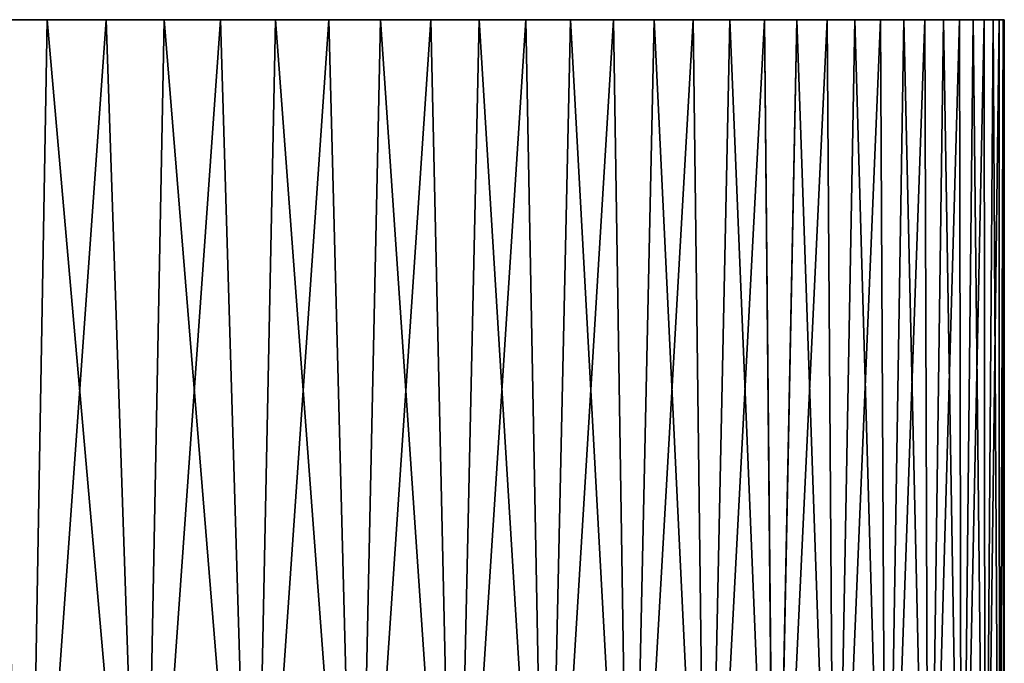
# Model space of a CAD drawing. Header units: metres. Extents: x -105 to 105, y -68 to 103.
# Tile 416 of 416: x 89 to 105, y 93 to 103. Entities that reach past the tile are written whole.
import ezdxf

# ---------------------------------------------------------------- set-up
doc = ezdxf.new("R2010")
doc.units = ezdxf.units.M
doc.layers.add('solid_FIT-BATH-150_SW0001_01', color=7, linetype='CONTINUOUS')

msp = doc.modelspace()

# ---------------------------------------------------------------- linework, layer by layer
at = {"layer": 'solid_FIT-BATH-150_SW0001_01'}
for points in [[(87.462402, 85.585892, 26.585482), (89.377419, 85.585892, 25.6269), (87.733665, 103.085892, 26.459911)], [(89.377739, 85.585892, -27.03372), (87.462738, 85.585892, -27.992327), (88.717804, 103.085892, -27.38343)], [(89.377419, 85.585892, 25.6269), (88.717842, 103.085892, 25.976414), (87.733665, 103.085892, 26.459911)], [(89.682449, 103.085892, 25.458031), (89.682411, 103.085892, -26.865049), (88.717804, 103.085892, -27.38343)], [(89.377739, 85.585892, -27.03372), (88.717804, 103.085892, -27.38343), (89.682411, 103.085892, -26.865049)], [(88.717842, 103.085892, 25.976414), (89.682449, 103.085892, 25.458031), (88.717804, 103.085892, -27.38343)], [(89.377419, 85.585892, 25.6269), (89.682449, 103.085892, 25.458031), (88.717842, 103.085892, 25.976414)], [(89.377419, 85.585892, 25.6269), (91.21917, 85.585892, 24.534143), (89.682449, 103.085892, 25.458031)], [(89.377739, 85.585892, -27.03372), (89.682411, 103.085892, -26.865049), (90.627876, 103.085892, -26.311424)], [(91.219475, 85.585892, -25.940941), (89.377739, 85.585892, -27.03372), (90.627876, 103.085892, -26.311424)], [(90.627914, 103.085892, 24.904404), (90.627876, 103.085892, -26.311424), (89.682411, 103.085892, -26.865049)], [(89.682449, 103.085892, 25.458031), (90.627914, 103.085892, 24.904404), (89.682411, 103.085892, -26.865049)], [(91.21917, 85.585892, 24.534143), (90.627914, 103.085892, 24.904404), (89.682449, 103.085892, 25.458031)], [(91.553223, 103.085892, 24.316277), (91.553177, 103.085892, -25.723301), (90.627876, 103.085892, -26.311424)], [(91.219475, 85.585892, -25.940941), (90.627876, 103.085892, -26.311424), (91.553177, 103.085892, -25.723301)], [(90.627914, 103.085892, 24.904404), (91.553223, 103.085892, 24.316277), (90.627876, 103.085892, -26.311424)], [(91.21917, 85.585892, 24.534143), (91.553223, 103.085892, 24.316277), (90.627914, 103.085892, 24.904404)], [(91.21917, 85.585892, 24.534143), (92.978271, 85.585892, 23.312784), (91.553223, 103.085892, 24.316277)], [(91.219475, 85.585892, -25.940941), (91.553177, 103.085892, -25.723301), (92.455132, 103.085892, -25.102619)], [(92.978561, 85.585892, -24.719561), (91.219475, 85.585892, -25.940941), (92.455132, 103.085892, -25.102619)], [(92.455185, 103.085892, 23.695587), (92.455132, 103.085892, -25.102619), (91.553177, 103.085892, -25.723301)], [(91.553223, 103.085892, 24.316277), (92.455185, 103.085892, 23.695587), (91.553177, 103.085892, -25.723301)], [(92.978271, 85.585892, 23.312784), (92.455185, 103.085892, 23.695587), (91.553223, 103.085892, 24.316277)], [(93.335052, 103.085892, 23.041409), (93.334999, 103.085892, -24.44845), (92.455132, 103.085892, -25.102619)], [(92.978561, 85.585892, -24.719561), (92.455132, 103.085892, -25.102619), (93.334999, 103.085892, -24.44845)], [(92.455185, 103.085892, 23.695587), (93.335052, 103.085892, 23.041409), (92.455132, 103.085892, -25.102619)], [(92.978271, 85.585892, 23.312784), (93.335052, 103.085892, 23.041409), (92.455185, 103.085892, 23.695587)], [(92.978271, 85.585892, 23.312784), (94.64576, 85.585892, 21.969044), (93.335052, 103.085892, 23.041409)], [(92.978561, 85.585892, -24.719561), (93.334999, 103.085892, -24.44845), (94.190559, 103.085892, -23.762575)], [(94.646034, 85.585892, -23.375799), (92.978561, 85.585892, -24.719561), (94.190559, 103.085892, -23.762575)], [(94.19062, 103.085892, 22.355528), (94.190559, 103.085892, -23.762575), (93.334999, 103.085892, -24.44845)], [(93.335052, 103.085892, 23.041409), (94.19062, 103.085892, 22.355528), (93.334999, 103.085892, -24.44845)], [(94.64576, 85.585892, 21.969044), (94.19062, 103.085892, 22.355528), (93.335052, 103.085892, 23.041409)], [(95.019348, 103.085892, 21.63982), (95.019287, 103.085892, -23.046867), (94.190559, 103.085892, -23.762575)], [(94.646034, 85.585892, -23.375799), (94.190559, 103.085892, -23.762575), (95.019287, 103.085892, -23.046867)], [(94.19062, 103.085892, 22.355528), (95.019348, 103.085892, 21.63982), (94.190559, 103.085892, -23.762575)], [(94.64576, 85.585892, 21.969044), (95.019348, 103.085892, 21.63982), (94.19062, 103.085892, 22.355528)], [(94.64576, 85.585892, 21.969044), (96.213135, 85.585892, 20.509769), (95.019348, 103.085892, 21.63982)], [(94.646034, 85.585892, -23.375799), (95.019287, 103.085892, -23.046867), (95.822487, 103.085892, -22.300245)], [(96.213402, 85.585892, -21.916508), (94.646034, 85.585892, -23.375799), (95.822487, 103.085892, -22.300245)], [(95.822533, 103.085892, 20.893209), (95.822487, 103.085892, -22.300245), (95.019287, 103.085892, -23.046867)], [(95.019348, 103.085892, 21.63982), (95.822533, 103.085892, 20.893209), (95.019287, 103.085892, -23.046867)], [(96.213135, 85.585892, 20.509769), (95.822533, 103.085892, 20.893209), (95.019348, 103.085892, 21.63982)], [(96.597527, 103.085892, 20.118279), (96.597496, 103.085892, -21.525305), (95.822487, 103.085892, -22.300245)], [(96.213402, 85.585892, -21.916508), (95.822487, 103.085892, -22.300245), (96.597496, 103.085892, -21.525305)], [(95.822533, 103.085892, 20.893209), (96.597527, 103.085892, 20.118279), (95.822487, 103.085892, -22.300245)], [(96.213135, 85.585892, 20.509769), (96.597527, 103.085892, 20.118279), (95.822533, 103.085892, 20.893209)], [(96.213135, 85.585892, 20.509769), (97.672424, 85.585892, 18.9424), (96.597527, 103.085892, 20.118279)], [(96.213402, 85.585892, -21.916508), (96.597496, 103.085892, -21.525305), (97.342949, 103.085892, -20.72324)], [(97.672661, 85.585892, -20.349119), (96.213402, 85.585892, -21.916508), (97.342949, 103.085892, -20.72324)], [(97.342972, 103.085892, 19.316216), (97.342949, 103.085892, -20.72324), (96.597496, 103.085892, -21.525305)], [(96.597527, 103.085892, 20.118279), (97.342972, 103.085892, 19.316216), (96.597496, 103.085892, -21.525305)], [(97.672424, 85.585892, 18.9424), (97.342972, 103.085892, 19.316216), (96.597527, 103.085892, 20.118279)], [(98.059601, 103.085892, 18.486387), (98.059578, 103.085892, -19.89341), (97.342949, 103.085892, -20.72324)], [(97.672661, 85.585892, -20.349119), (97.342949, 103.085892, -20.72324), (98.059578, 103.085892, -19.89341)], [(97.342972, 103.085892, 19.316216), (98.059601, 103.085892, 18.486387), (97.342949, 103.085892, -20.72324)], [(97.672424, 85.585892, 18.9424), (98.059601, 103.085892, 18.486387), (97.342972, 103.085892, 19.316216)], [(97.672424, 85.585892, 18.9424), (99.016174, 85.585892, 17.27492), (98.059601, 103.085892, 18.486387)], [(97.672661, 85.585892, -20.349119), (98.059578, 103.085892, -19.89341), (98.744736, 103.085892, -19.038916)], [(99.016396, 85.585892, -18.681622), (97.672661, 85.585892, -20.349119), (98.744736, 103.085892, -19.038916)], [(98.744759, 103.085892, 17.631893), (98.744736, 103.085892, -19.038916), (98.059578, 103.085892, -19.89341)], [(98.059601, 103.085892, 18.486387), (98.744759, 103.085892, 17.631893), (98.059578, 103.085892, -19.89341)], [(99.016174, 85.585892, 17.27492), (98.744759, 103.085892, 17.631893), (98.059601, 103.085892, 18.486387)], [(99.398315, 103.085892, 16.752682), (99.398293, 103.085892, -18.15971), (98.744736, 103.085892, -19.038916)], [(99.016396, 85.585892, -18.681622), (98.744736, 103.085892, -19.038916), (99.398293, 103.085892, -18.15971)], [(98.744759, 103.085892, 17.631893), (99.398315, 103.085892, 16.752682), (98.744736, 103.085892, -19.038916)], [(99.016174, 85.585892, 17.27492), (99.398315, 103.085892, 16.752682), (98.744759, 103.085892, 17.631893)], [(99.016174, 85.585892, 17.27492), (100.237541, 85.585892, 15.515824), (99.398315, 103.085892, 16.752682)], [(99.016396, 85.585892, -18.681622), (99.398293, 103.085892, -18.15971), (100.019997, 103.085892, -17.256365)], [(100.23774, 85.585892, -16.922512), (99.016396, 85.585892, -18.681622), (100.019997, 103.085892, -17.256365)], [(100.02002, 103.085892, 15.849331), (100.019997, 103.085892, -17.256365), (99.398293, 103.085892, -18.15971)], [(99.398315, 103.085892, 16.752682), (100.02002, 103.085892, 15.849331), (99.398293, 103.085892, -18.15971)], [(100.237541, 85.585892, 15.515824), (100.02002, 103.085892, 15.849331), (99.398315, 103.085892, 16.752682)], [(100.607498, 103.085892, 14.925166), (100.607475, 103.085892, -16.332203), (100.019997, 103.085892, -17.256365)], [(100.23774, 85.585892, -16.922512), (100.019997, 103.085892, -17.256365), (100.607475, 103.085892, -16.332203)], [(100.02002, 103.085892, 15.849331), (100.607498, 103.085892, 14.925166), (100.019997, 103.085892, -17.256365)], [(100.237541, 85.585892, 15.515824), (100.607498, 103.085892, 14.925166), (100.02002, 103.085892, 15.849331)], [(100.237541, 85.585892, 15.515824), (101.330307, 85.585892, 13.674081), (100.607498, 103.085892, 14.925166)], [(100.23774, 85.585892, -16.922512), (100.607475, 103.085892, -16.332203), (101.161354, 103.085892, -15.386083)], [(101.330482, 85.585892, -15.080755), (100.23774, 85.585892, -16.922512), (101.161354, 103.085892, -15.386083)], [(101.161377, 103.085892, 13.979047), (101.161354, 103.085892, -15.386083), (100.607475, 103.085892, -16.332203)], [(100.607498, 103.085892, 14.925166), (101.161377, 103.085892, 13.979047), (100.607475, 103.085892, -16.332203)], [(101.330307, 85.585892, 13.674081), (101.161377, 103.085892, 13.979047), (100.607498, 103.085892, 14.925166)], [(101.680603, 103.085892, 13.013037), (101.68058, 103.085892, -14.420071), (101.161354, 103.085892, -15.386083)], [(101.330482, 85.585892, -15.080755), (101.161354, 103.085892, -15.386083), (101.68058, 103.085892, -14.420071)], [(101.161377, 103.085892, 13.979047), (101.680603, 103.085892, 13.013037), (101.161354, 103.085892, -15.386083)], [(101.330307, 85.585892, 13.674081), (101.680603, 103.085892, 13.013037), (101.161377, 103.085892, 13.979047)], [(101.330307, 85.585892, 13.674081), (102.288902, 85.585892, 11.759073), (101.680603, 103.085892, 13.013037)], [(101.330482, 85.585892, -15.080755), (101.68058, 103.085892, -14.420071), (102.163368, 103.085892, -13.43733)], [(102.289055, 85.585892, -13.165736), (101.330482, 85.585892, -15.080755), (102.163368, 103.085892, -13.43733)], [(102.163383, 103.085892, 12.0303), (102.163368, 103.085892, -13.43733), (101.68058, 103.085892, -14.420071)], [(101.680603, 103.085892, 13.013037), (102.163383, 103.085892, 12.0303), (101.68058, 103.085892, -14.420071)], [(102.288902, 85.585892, 11.759073), (102.163383, 103.085892, 12.0303), (101.680603, 103.085892, 13.013037)], [(102.610458, 103.085892, 11.029301), (102.610443, 103.085892, -12.436327), (102.163368, 103.085892, -13.43733)], [(102.289055, 85.585892, -13.165736), (102.163368, 103.085892, -13.43733), (102.610443, 103.085892, -12.436327)], [(102.163383, 103.085892, 12.0303), (102.610458, 103.085892, 11.029301), (102.163368, 103.085892, -13.43733)], [(102.288902, 85.585892, 11.759073), (102.610458, 103.085892, 11.029301), (102.163383, 103.085892, 12.0303)], [(102.288902, 85.585892, 11.759073), (103.108444, 85.585892, 9.78056), (102.610458, 103.085892, 11.029301)], [(102.289055, 85.585892, -13.165736), (102.610443, 103.085892, -12.436327), (103.02063, 103.085892, -11.420009)], [(103.108574, 85.585892, -11.187212), (102.289055, 85.585892, -13.165736), (103.02063, 103.085892, -11.420009)], [(103.020645, 103.085892, 10.012984), (103.02063, 103.085892, -11.420009), (102.610443, 103.085892, -12.436327)], [(102.610458, 103.085892, 11.029301), (103.020645, 103.085892, 10.012984), (102.610443, 103.085892, -12.436327)], [(103.108444, 85.585892, 9.78056), (103.020645, 103.085892, 10.012984), (102.610458, 103.085892, 11.029301)], [(103.392975, 103.085892, 8.983425), (103.392967, 103.085892, -10.39045), (103.02063, 103.085892, -11.420009)], [(103.108574, 85.585892, -11.187212), (103.02063, 103.085892, -11.420009), (103.392967, 103.085892, -10.39045)], [(103.020645, 103.085892, 10.012984), (103.392975, 103.085892, 8.983425), (103.02063, 103.085892, -11.420009)], [(103.108444, 85.585892, 9.78056), (103.392975, 103.085892, 8.983425), (103.020645, 103.085892, 10.012984)], [(103.108444, 85.585892, 9.78056), (103.784744, 85.585892, 7.748622), (103.392975, 103.085892, 8.983425)], [(103.108574, 85.585892, -11.187212), (103.392967, 103.085892, -10.39045), (103.727966, 103.085892, -9.346453)], [(103.784851, 85.585892, -9.155267), (103.108574, 85.585892, -11.187212), (103.727966, 103.085892, -9.346453)], [(103.727974, 103.085892, 7.939425), (103.727966, 103.085892, -9.346453), (103.392967, 103.085892, -10.39045)], [(103.392975, 103.085892, 8.983425), (103.727974, 103.085892, 7.939425), (103.392967, 103.085892, -10.39045)], [(103.784744, 85.585892, 7.748622), (103.727974, 103.085892, 7.939425), (103.392975, 103.085892, 8.983425)], [(104.024452, 103.085892, 6.884716), (104.024445, 103.085892, -8.291749), (103.727966, 103.085892, -9.346453)], [(103.784851, 85.585892, -9.155267), (103.727966, 103.085892, -9.346453), (104.024445, 103.085892, -8.291749)], [(103.727974, 103.085892, 7.939425), (104.024452, 103.085892, 6.884716), (103.727966, 103.085892, -9.346453)], [(103.784744, 85.585892, 7.748622), (104.024452, 103.085892, 6.884716), (103.727974, 103.085892, 7.939425)], [(103.784744, 85.585892, 7.748622), (104.314369, 85.585892, 5.673615), (104.024452, 103.085892, 6.884716)], [(103.784851, 85.585892, -9.155267), (104.024445, 103.085892, -8.291749), (104.282074, 103.085892, -7.226991)], [(104.314453, 85.585892, -7.080253), (103.784851, 85.585892, -9.155267), (104.282074, 103.085892, -7.226991)], [(104.282082, 103.085892, 5.819952), (104.282074, 103.085892, -7.226991), (104.024445, 103.085892, -8.291749)], [(104.024452, 103.085892, 6.884716), (104.282082, 103.085892, 5.819952), (104.024445, 103.085892, -8.291749)], [(104.314369, 85.585892, 5.673615), (104.282082, 103.085892, 5.819952), (104.024452, 103.085892, 6.884716)], [(104.500999, 103.085892, 4.745112), (104.500992, 103.085892, -6.152155), (104.282074, 103.085892, -7.226991)], [(104.314453, 85.585892, -7.080253), (104.282074, 103.085892, -7.226991), (104.500992, 103.085892, -6.152155)], [(104.282082, 103.085892, 5.819952), (104.500999, 103.085892, 4.745112), (104.282074, 103.085892, -7.226991)], [(104.314369, 85.585892, 5.673615), (104.500999, 103.085892, 4.745112), (104.282082, 103.085892, 5.819952)], [(104.314369, 85.585892, 5.673615), (104.694618, 85.585892, 3.566112), (104.500999, 103.085892, 4.745112)], [(104.314453, 85.585892, -7.080253), (104.500992, 103.085892, -6.152155), (104.68029, 103.085892, -5.071601)], [(104.694672, 85.585892, -4.972745), (104.314453, 85.585892, -7.080253), (104.68029, 103.085892, -5.071601)], [(104.680298, 103.085892, 3.664557), (104.68029, 103.085892, -5.071601), (104.500992, 103.085892, -6.152155)], [(104.500999, 103.085892, 4.745112), (104.680298, 103.085892, 3.664557), (104.500992, 103.085892, -6.152155)], [(104.694618, 85.585892, 3.566112), (104.680298, 103.085892, 3.664557), (104.500999, 103.085892, 4.745112)], [(104.819969, 103.085892, 2.577543), (104.819962, 103.085892, -3.984581), (104.68029, 103.085892, -5.071601)], [(104.694672, 85.585892, -4.972745), (104.68029, 103.085892, -5.071601), (104.819962, 103.085892, -3.984581)], [(104.680298, 103.085892, 3.664557), (104.819969, 103.085892, 2.577543), (104.68029, 103.085892, -5.071601)], [(104.694618, 85.585892, 3.566112), (104.819969, 103.085892, 2.577543), (104.680298, 103.085892, 3.664557)], [(104.694618, 85.585892, 3.566112), (104.923553, 85.585892, 1.436852), (104.819969, 103.085892, 2.577543)], [(104.694672, 85.585892, -4.972745), (104.819962, 103.085892, -3.984581), (104.919983, 103.085892, -2.892598)], [(104.923576, 85.585892, -2.843482), (104.694672, 85.585892, -4.972745), (104.919983, 103.085892, -2.892598)], [(104.919991, 103.085892, 1.485568), (104.919983, 103.085892, -2.892598), (104.819962, 103.085892, -3.984581)], [(104.819969, 103.085892, 2.577543), (104.919991, 103.085892, 1.485568), (104.819962, 103.085892, -3.984581)], [(104.923553, 85.585892, 1.436852), (104.919991, 103.085892, 1.485568), (104.819969, 103.085892, 2.577543)], [(104.979965, 103.085892, 0.3924), (104.979965, 103.085892, -1.799425), (104.919983, 103.085892, -2.892598)], [(104.923576, 85.585892, -2.843482), (104.919983, 103.085892, -2.892598), (104.979965, 103.085892, -1.799425)], [(104.919991, 103.085892, 1.485568), (104.979965, 103.085892, 0.3924), (104.919983, 103.085892, -2.892598)], [(104.923553, 85.585892, 1.436852), (104.979965, 103.085892, 0.3924), (104.919991, 103.085892, 1.485568)], [(104.923553, 85.585892, 1.436852), (105, 85.585892, -0.703315), (104.979965, 103.085892, 0.3924)], [(104.923576, 85.585892, -2.843482), (104.979965, 103.085892, -1.799425), (104.999939, 103.085892, -0.703512)], [(105, 85.585892, -0.703315), (104.923576, 85.585892, -2.843482), (104.999939, 103.085892, -0.703512)], [(104.979965, 103.085892, 0.3924), (104.999939, 103.085892, -0.703512), (104.979965, 103.085892, -1.799425)], [(105, 85.585892, -0.703315), (104.999939, 103.085892, -0.703512), (104.979965, 103.085892, 0.3924)]]:
    msp.add_3dface(points, dxfattribs=at)

doc.saveas('drawing.dxf')
